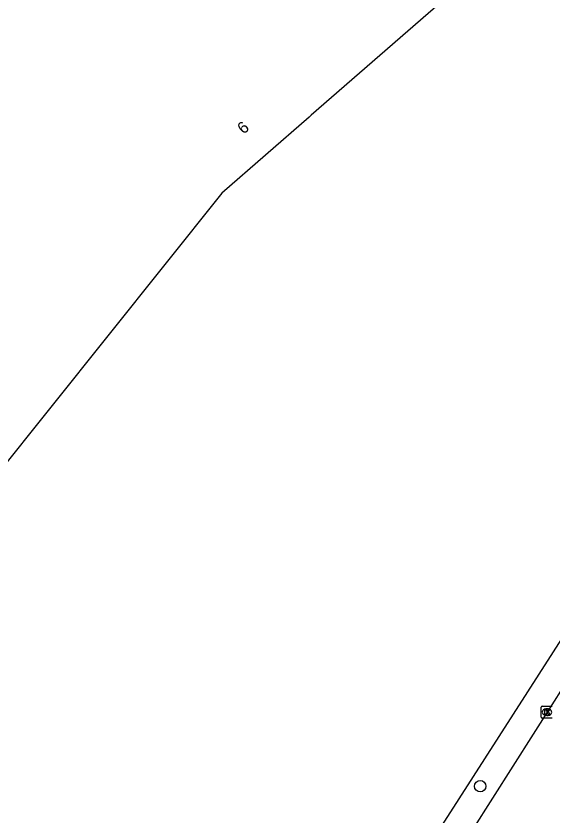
# Model space of a CAD drawing. Extents: x 156141 to 158132, y 385651 to 388399.
# Drawn here: x 156610.1 to 156655.7, y 386680.9 to 386748.9 of the extents above; entities that cross this region are included whole.
import ezdxf

# ---------------------------------------------------------------- set-up
doc = ezdxf.new("R2010")
doc.units = 0
for name, color, linetype in [('IMGEO_Berm_groen', 7, 'Continuous'), ('IMGEO_Boom', 7, 'Continuous'), ('IMGEO_Hek', 7, 'Continuous'), ('IMGEO_Kolk', 7, 'Continuous'), ('IMGEO_Pand', 7, 'Continuous'), ('IMGEO_Pand_nummerreeks', 7, 'Continuous'), ('IMGEO_Rijbaan_lokaal_gesloten', 7, 'Continuous')]:
    doc.layers.add(name, color=color, linetype=linetype)

msp = doc.modelspace()

# ---------------------------------------------------------------- linework, layer by layer
at = {"layer": 'IMGEO_Berm_groen'}
msp.add_lwpolyline([(156657.011, 386696.678), (156628.043, 386651.553)], dxfattribs=at)
at = {"layer": 'IMGEO_Boom'}
msp.add_circle((156649.587, 386683.341), 0.489, dxfattribs=at)
at = {"layer": 'IMGEO_Hek'}
msp.add_lwpolyline([(156657.201, 386696.974), (156657.011, 386696.678), (156628.043, 386651.553)], dxfattribs=at)
at = {"layer": 'IMGEO_Kolk'}
for p, q in [((156654.843, 386690.145), (156655.695, 386690.145)), ((156654.768, 386689.219), (156654.768, 386690.071)), ((156655.256, 386689.925), (156655.281, 386689.925)), ((156655.695, 386689.145), (156654.843, 386689.145)), ((156655.279, 386689.365), (156655.254, 386689.365))]:
    msp.add_line(p, q, dxfattribs=at)
for points in [[(156654.843, 386690.145), (156655.695, 386690.145)], [(156654.768, 386689.219), (156654.768, 386690.071)], [(156655.089, 386689.845), (156655.212, 386689.845), (156655.212, 386689.694), (156655.342, 386689.845), (156655.506, 386689.845), (156655.36, 386689.694), (156655.513, 386689.445), (156655.361, 386689.445), (156655.276, 386689.609), (156655.212, 386689.542), (156655.212, 386689.445), (156655.089, 386689.445), (156655.089, 386689.845)], [(156655.695, 386689.145), (156654.843, 386689.145)]]:
    msp.add_lwpolyline(points, dxfattribs=at)
for centre, start, end in [((156654.845, 386690.069), 91.55205, 178.44795), ((156654.845, 386690.069), 91.55205, 178.44795), ((156654.845, 386689.221), 181.55205, 268.44795), ((156654.845, 386689.221), 181.55205, 268.44795)]:
    msp.add_arc(centre, 0.0765, start, end, dxfattribs=at)
for centre, major_axis, ratio, start_param, end_param in [((156655.255, 386689.645), (-0.387, 0.002), 0.722429, 4.712389, 7.853982), ((156655.28, 386689.645), (-0.39, 0.002), 0.717154, 1.570796, 4.712389)]:
    msp.add_ellipse(centre, major_axis=major_axis, ratio=ratio, start_param=start_param, end_param=end_param, dxfattribs=at)
at = {"layer": 'IMGEO_Pand'}
msp.add_lwpolyline([(156663.347, 386764.943), (156635.199, 386740.447), (156635.017, 386740.289), (156627.59, 386733.825), (156608.165, 386709.523)], dxfattribs=at)
at = {"layer": 'IMGEO_Rijbaan_lokaal_gesloten'}
msp.add_lwpolyline([(156657.521, 386693.171), (156657.007, 386692.363), (156655.269, 386689.645), (156654.094, 386687.764), (156631.606, 386652.383)], dxfattribs=at)

# ---------------------------------------------------------------- texts
at = {"layer": 'IMGEO_Pand_nummerreeks'}
msp.add_text('6', height=1, rotation=41.03213, dxfattribs=at).set_placement((156629.444, 386738.779))

doc.saveas('drawing.dxf')
